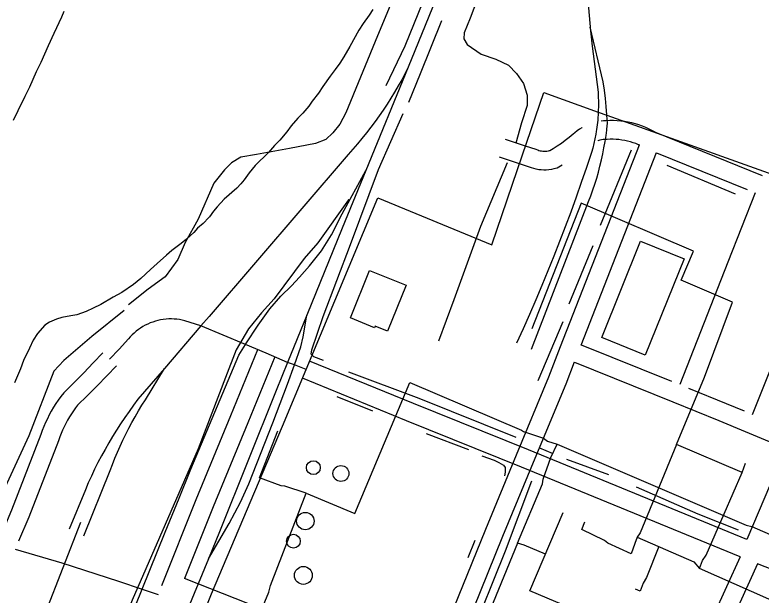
# Model space of a CAD drawing. Extents: x 3567028 to 3605064, y 510945 to 536587.
# Drawn here: x 3589525 to 3590726, y 519421 to 520355 of the extents above; entities that cross this region are included whole.
import ezdxf

# ---------------------------------------------------------------- set-up
doc = ezdxf.new("R2010")
doc.units = 0
for name, color, linetype in [('V-BLDG-OTLN', 7, 'Continuous'), ('V-DOMW-TANK', 7, 'Continuous'), ('V-RAIL-TRAK', 7, 'Continuous'), ('V-ROAD-CNTR', 7, 'Continuous'), ('V-SITE-OTLN', 7, 'Continuous'), ('V-SITE-VEGE', 7, 'Continuous'), ('V-TOPO-SHOR', 7, 'Continuous'), ('V-UTIL-LINE', 7, 'Continuous')]:
    doc.layers.add(name, color=color, linetype=linetype)

msp = doc.modelspace()

# ---------------------------------------------------------------- linework, layer by layer
at = {"layer": 'V-BLDG-OTLN'}
for points in [[(3590602.7, 519962.1), (3590539.9, 519807), (3590469.7, 519835.5), (3590532.4, 519990.5)], [(3590154.8, 519919.7), (3590125.1, 519845.8), (3590105.2, 519853.8), (3590104.2, 519851.3), (3590065.1, 519867), (3590095.8, 519943.4)]]:
    msp.add_lwpolyline(points, close=True, dxfattribs=at)
at = {"layer": 'V-DOMW-TANK'}
for centre, radius in [((3590005.5, 519625.8), 11.1), ((3590049.9, 519616.4), 12.8), ((3589992.6, 519539.7), 14), ((3589973.3, 519507.3), 11.1), ((3589989.4, 519452.2), 14.4)]:
    msp.add_circle(centre, radius, dxfattribs=at)
at = {"layer": 'V-RAIL-TRAK'}
for points in [[(3590202.4, 520378.8), (3590158.3, 520271), (3590090.2, 520104.5), (3590052.1, 520011.4), (3589995, 519871.6), (3589963.9, 519795.4), (3589945.5, 519750.2), (3589854.6, 519522.2), (3589836.7, 519479), (3589769.9, 519317.6), (3589686.9, 519109.7), (3589605, 518909.6), (3589583.7, 518856.7), (3589516.6, 518689.9), (3589492.8, 518630.6), (3589377.7, 518344.7), (3589365.6, 518314.5), (3589328.3, 518222.2), (3589306.5, 518168.2), (3589270.2, 518078.1), (3589231.9, 517983.3)], [(3590447.2, 520378.8), (3590449.4, 520354.1), (3590451.8, 520329.4), (3590454.5, 520304.7), (3590457.4, 520280.1), (3590460.6, 520255.4), (3590463.9, 520230.8), (3590464.3, 520223.3), (3590464.5, 520215.7), (3590464.5, 520208.1), (3590464.3, 520200.5), (3590464.2, 520198.7)], [(3590478.2, 520193.7), (3590478.2, 520194.2), (3590477.1, 520207.5), (3590475.8, 520220.7), (3590474.2, 520233.9), (3590472.3, 520247.1), (3590451.3, 520335.1)], [(3590158.3, 520271), (3590153.1, 520260.8), (3590147.7, 520250.7), (3590142.1, 520240.8), (3590136.4, 520230.9), (3590130.4, 520221.1), (3590124.3, 520211.5), (3590118, 520201.9), (3590111.5, 520192.5), (3590104.8, 520183.3), (3590098, 520174.1), (3590091, 520165.1), (3590083.8, 520156.2), (3590076.5, 520147.4), (3590068.9, 520138.8), (3590061.3, 520130.4), (3589837.5, 519869.2), (3589824.4, 519854), (3589765.8, 519785.6), (3589723.1, 519735.9), (3589715.9, 519726.3), (3589708.8, 519716.5), (3589701.9, 519706.6), (3589695.1, 519696.6), (3589688.6, 519686.4), (3589682.2, 519676.2), (3589676.1, 519665.8), (3589670.1, 519655.3), (3589664.3, 519644.7), (3589658.7, 519634), (3589653.4, 519623.2), (3589648.2, 519612.3), (3589643.2, 519601.3), (3589638.5, 519590.2), (3589612.1, 519526.9)], [(3590464.2, 520198.7), (3590463.3, 520185.4), (3590462.5, 520177.8), (3590461.4, 520170.3), (3590460.9, 520167.1)], [(3590477.8, 520169.6), (3590478, 520171), (3590479, 520180.9), (3590478.2, 520193.7)], [(3590356.7, 519816.7), (3590448.7, 520054.3), (3590452.3, 520063.7), (3590455.6, 520073.2), (3590458.8, 520082.7), (3590461.7, 520092.3), (3590464.5, 520102), (3590467, 520111.7), (3590469.4, 520121.5), (3590471.5, 520131.3), (3590473.4, 520141.2), (3590475.2, 520151.1), (3590476.7, 520161), (3590477.8, 520169.6)], [(3590460.9, 520167.1), (3590460.2, 520162.8), (3590458.8, 520155.4), (3590457.1, 520148), (3590455.3, 520140.6), (3590453.2, 520133.3), (3590445.2, 520109.2), (3590436.9, 520085.2), (3590428.5, 520061.3), (3590419.8, 520037.4), (3590410.9, 520013.6), (3590401.8, 519989.9), (3590392.5, 519966.3), (3590383.1, 519942.7), (3590373.4, 519919.2), (3590363.5, 519895.9), (3590353.4, 519872.6), (3590343.1, 519849.3), (3590332.6, 519826.2)], [(3589690.2, 519332), (3589730, 519430.2), (3589767.1, 519522), (3589789.5, 519576.9), (3589808.1, 519623.4), (3589885.5, 519807.2), (3589896.1, 519824.3), (3589896.7, 519825.2), (3589916.9, 519855.4), (3589935.4, 519881.8), (3589953.3, 519901.9), (3589970.2, 519918.7), (3589983, 519932.8), (3589999.3, 519950.7), (3590018.4, 519975.3), (3590034.6, 520000.6), (3590052, 520034.7), (3590090.2, 520104.5)], [(3589836.7, 519479), (3589869.8, 519536.1), (3589888.3, 519570.3), (3589901.8, 519600), (3589940.5, 519698.1), (3589964, 519760.3), (3589975.1, 519791.4), (3589985.4, 519820.2), (3589989.3, 519836.5), (3589995, 519871.6)], [(3589636.2, 519516.2), (3589678.3, 519621), (3589682, 519631), (3589685.9, 519640.9), (3589690, 519650.7), (3589694.2, 519660.5), (3589698.7, 519670.2), (3589703.4, 519679.7), (3589708.2, 519689.2), (3589713.3, 519698.6), (3589718.5, 519707.9), (3589723.9, 519717.1), (3589729.5, 519726.2), (3589735.2, 519735.1), (3589765.8, 519785.6)]]:
    msp.add_lwpolyline(points, dxfattribs=at)
at = {"layer": 'V-ROAD-CNTR'}
msp.add_line((3589730, 519430.2), (3589755.7, 519421.6), dxfattribs=at)
for points in [[(3590477.1, 520184.6), (3590472.9, 520184.4), (3590469.1, 520184)], [(3590556, 520166.2), (3590551.6, 520168.6), (3590546.3, 520171.2), (3590540.9, 520173.6), (3590535.3, 520175.8), (3590529.7, 520177.8), (3590524, 520179.5), (3590518.3, 520181), (3590512.4, 520182.3), (3590506.6, 520183.3), (3590500.7, 520184), (3590494.7, 520184.5), (3590488.8, 520184.8), (3590482.8, 520184.8), (3590477.2, 520184.6)], [(3590438.3, 520173.7), (3590437.8, 520173.4), (3590433.9, 520171), (3590430.2, 520168.3), (3590426.5, 520165.4), (3590423.6, 520162.8), (3590417.5, 520157.7), (3590411.2, 520152.8), (3590404.8, 520148.1), (3590398.2, 520143.7), (3590391.4, 520139.4), (3590386, 520136.2), (3590385.3, 520136), (3590383.3, 520135.6), (3590381.2, 520135.3), (3590379.2, 520135.1), (3590377.1, 520135.1), (3590375, 520135.2), (3590372.9, 520135.4), (3590370.9, 520135.8), (3590368.8, 520136.3), (3590366.9, 520137), (3590364, 520138.1), (3590347, 520143.8), (3590314.9, 520154.5)], [(3590555, 520166.6), (3590728.3, 520096.3)], [(3590188.3, 519292.6), (3590283, 519526.8), (3590332.4, 519646.3), (3590384.5, 519772.2), (3590403.6, 519821), (3590530.6, 520145.9), (3590529.2, 520146), (3590524.9, 520147.7), (3590520.4, 520149.3), (3590515.9, 520150.6), (3590511.4, 520151.8), (3590506.8, 520152.8), (3590502.1, 520153.6), (3590497.5, 520154.2), (3590492.8, 520154.6), (3590488.1, 520154.8), (3590483.4, 520154.8), (3590478.4, 520154.6)], [(3590478.5, 520154.6), (3590475.1, 520154.5), (3590472.2, 520154.2), (3590469.4, 520153.7), (3590466.5, 520153.1), (3590465, 520152.6), (3590463.7, 520152.3), (3590463.3, 520152.1)], [(3590436.7, 519823.3), (3590557.9, 520133.4)], [(3590557.8, 520133.1), (3590704.1, 520073.8)], [(3590406.1, 520113.2), (3590397.9, 520108.4), (3590392.6, 520106.9), (3590388.7, 520106), (3590384.6, 520105.4), (3590380.6, 520105.1), (3590376.5, 520105.1), (3590372.5, 520105.3), (3590368.4, 520105.7), (3590364.4, 520106.5), (3590360.5, 520107.5), (3590356.6, 520108.7), (3590353.7, 520109.9), (3590337.5, 520115.3), (3590305.4, 520126)], [(3590717.1, 520068.5), (3590672.9, 519957), (3590595.6, 519759.5)], [(3590062.5, 520057), (3590061.9, 520057.2), (3590012.5, 519987.8), (3589990.7, 519962.5), (3589942.3, 519897.6), (3589921.8, 519875.1), (3589901.3, 519849.6), (3589881.4, 519815.6), (3589863.8, 519771.1), (3589820, 519656.2), (3589713.8, 519412.6), (3589598.9, 519134.8), (3589453.3, 518749.6), (3589266.2, 518277.3), (3588957.3, 517511.6), (3588661.3, 516763.9), (3588580.8, 516577), (3588564.4, 516547), (3588538.8, 516498.3)], [(3590712.3, 519711.6), (3590791.6, 519909.2), (3590836.4, 520020.4)], [(3589993.7, 519783.8), (3589975.1, 519791.4), (3589963.9, 519795.4), (3589929.6, 519810), (3589896.1, 519824.3), (3589824.4, 519854), (3589798.7, 519862.4), (3589794.4, 519863.4), (3589790.1, 519864.2), (3589785.8, 519864.8), (3589781.4, 519865.2), (3589777, 519865.3), (3589772.6, 519865.3), (3589768.3, 519865), (3589763.9, 519864.5), (3589759.6, 519863.8), (3589755.3, 519862.9), (3589751.1, 519861.7), (3589746.9, 519860.4), (3589742.8, 519858.9), (3589738.8, 519857.1), (3589734.9, 519855.2), (3589731.1, 519853.1), (3589727.3, 519850.7), (3589723.8, 519848.2), (3589720.3, 519845.6), (3589717, 519842.7), (3589713.8, 519839.7), (3589710.7, 519836.6), (3589707.8, 519833.3), (3589692.7, 519816.7), (3589677.5, 519800.4)], [(3590436.9, 519823.9), (3590582.1, 519765)], [(3589666.6, 519810.7), (3589651.2, 519794.5), (3589635.7, 519778.5), (3589620.1, 519762.7), (3589603.5, 519746.3), (3589598.8, 519740.3), (3589594.7, 519734.6), (3589590.8, 519728.9), (3589587.1, 519723), (3589583.6, 519717), (3589580.3, 519710.9), (3589577.2, 519704.6), (3589574.3, 519698.3), (3589571.6, 519691.9), (3589569.1, 519685.4), (3589567, 519679.3), (3589519.5, 519557.1), (3589497.2, 519504.8), (3589494.2, 519497.7)], [(3589915.7, 519815.7), (3589872.2, 519709.3), (3589816.3, 519573.9), (3589761.1, 519435.4)], [(3589943.4, 519804.4), (3589900, 519697.9), (3589844.1, 519562.6), (3589798.1, 519447)], [(3589917.9, 518541.5), (3589979.8, 518691.7), (3590087, 518961.3), (3590204.8, 519253.3), (3590310.8, 519515.5), (3590360.2, 519634.8), (3590412.4, 519761), (3590426.2, 519796.5)], [(3590765.3, 519657.2), (3590741.6, 519599.6), (3590703.6, 519510.2), (3590352, 519654.4), (3590167, 519729), (3589999.3, 519797.6)], [(3590426, 519795.9), (3590584.5, 519731.6), (3590658.5, 519701.6), (3590701, 519683.9), (3590765.3, 519657)], [(3589688.3, 519790), (3589672.9, 519773.7), (3589657.2, 519757.5), (3589641.3, 519741.5), (3589626, 519726.4), (3589622.8, 519722.2), (3589619.3, 519717.4), (3589615.9, 519712.5), (3589612.8, 519707.4), (3589609.7, 519702.3), (3589606.9, 519697), (3589604.2, 519691.7), (3589601.8, 519686.2), (3589599.4, 519680.7), (3589597.3, 519675.2), (3589595.2, 519669), (3589547.3, 519545.8), (3589531, 519507.6)], [(3590692.8, 519482.2), (3590340.7, 519626.6), (3590155.7, 519701.3), (3589988, 519769.9)], [(3590609.7, 519753.8), (3590670, 519729.3), (3590699.1, 519717.2)], [(3589525.5, 519494.6), (3589600.4, 519472.6), (3589691.7, 519442.9), (3589730, 519430.2)], [(3590692.8, 519482.2), (3590648.8, 519385.4), (3590449.3, 518898.5), (3590270.8, 518455), (3590250.8, 518404.6)], [(3590720.6, 519470.8), (3590676.4, 519373.5), (3590477.1, 518887.2), (3590298.6, 518443.9), (3590278.6, 518393.1)], [(3591865.7, 519013.8), (3591718.7, 519074.9), (3591345.7, 519228.6), (3591047.4, 519343.3), (3590720.6, 519470.8)], [(3590188.5, 519292.9), (3590022.4, 519358.9), (3589798.2, 519447.3)]]:
    msp.add_lwpolyline(points, dxfattribs=at)
at = {"layer": 'V-SITE-OTLN'}
msp.add_lwpolyline([(3589918.2, 517514.5), (3590147, 518090.9), (3589790.5, 518236), (3589737.5, 518116.2), (3589727.1, 518120.8), (3589372.7, 518275.2), (3589385.8, 518306.6), (3589535, 518663.1), (3589541.1, 518677.7), (3589580.3, 518771.3), (3589601.4, 518821.1), (3589668.9, 518990.2), (3589841.3, 519422.6), (3589955.7, 519692.8), (3589993.7, 519783.8), (3590109.1, 520060.4), (3590292.9, 519985), (3590342.3, 520129.5), (3590376.6, 520230.1), (3590464.2, 520198.7), (3590478.2, 520193.7), (3590944.8, 520026.5)], dxfattribs=at)
at = {"layer": 'V-SITE-VEGE'}
for p, q in [((3589600.4, 520352.1), (3589604.1, 520361.1)), ((3590101.5, 520364), (3590095.6, 520354.6)), ((3589588, 520325.5), (3589600.4, 520352.1)), ((3590095.6, 520354.6), (3590085.6, 520341.1)), ((3590085.6, 520341.1), (3590078.7, 520330.7)), ((3589579.3, 520306.1), (3589588, 520325.5)), ((3590078.7, 520330.7), (3590064, 520304.2)), ((3589567.3, 520279.1), (3589579.3, 520306.1)), ((3590064, 520304.2), (3590054.4, 520287.5)), ((3589560, 520263.7), (3589567.3, 520279.1)), ((3590048, 520277.6), (3590040.7, 520267.3)), ((3590054.4, 520287.5), (3590048, 520277.6)), ((3590040.7, 520267.3), (3590032.5, 520256.5)), ((3589549, 520239.4), (3589560, 520263.7)), ((3590032.5, 520256.5), (3590020.7, 520239.8)), ((3589541.6, 520224.1), (3589549, 520239.4)), ((3590013.8, 520229), (3590003.8, 520216.4)), ((3590020.7, 520239.8), (3590013.8, 520229)), ((3589530.2, 520201.1), (3589541.6, 520224.1)), ((3590003.8, 520216.4), (3589998.3, 520207.9)), ((3589998.3, 520207.9), (3589988.3, 520196.6)), ((3589522.8, 520185.8), (3589530.2, 520201.1)), ((3589988.3, 520196.6), (3589980.5, 520189)), ((3589980.5, 520189), (3589969.6, 520176.4)), ((3589969.6, 520176.4), (3589962.7, 520167)), ((3589962.7, 520167), (3589951.8, 520153.5)), ((3589943.1, 520145), (3589933.1, 520133.7)), ((3589951.8, 520153.5), (3589943.1, 520145)), ((3589933.1, 520133.7), (3589911.7, 520112.6)), ((3589911.7, 520112.6), (3589902.1, 520100.5)), ((3589902.1, 520100.5), (3589893.9, 520089.7)), ((3589893.9, 520089.7), (3589888.5, 520082.9)), ((3589882.1, 520075.8), (3589862.1, 520058.3)), ((3589888.5, 520082.9), (3589882.1, 520075.8)), ((3589862.1, 520058.3), (3589850.7, 520046.1)), ((3589844.8, 520038.9), (3589838.4, 520029.9)), ((3589850.7, 520046.1), (3589844.8, 520038.9)), ((3589835.2, 520026.8), (3589830.2, 520021.4)), ((3589838.4, 520029.9), (3589835.2, 520026.8)), ((3589827.9, 520019.2), (3589819.2, 520011.5)), ((3589830.2, 520021.4), (3589827.9, 520019.2)), ((3589813.3, 520004.8), (3589801.5, 519994)), ((3589819.2, 520011.5), (3589813.3, 520004.8)), ((3589801.5, 519994), (3589792.9, 519986.9)), ((3589792.9, 519986.9), (3589777.9, 519975.7)), ((3589768.8, 519968), (3589754.2, 519954.6)), ((3589777.9, 519975.7), (3589768.8, 519968)), ((3589754.2, 519954.6), (3589743.3, 519945.2)), ((3589743.3, 519945.2), (3589727.8, 519930.3)), ((3589727.8, 519930.3), (3589716, 519920.9)), ((3589716, 519920.9), (3589696.9, 519908)), ((3589696.9, 519908), (3589683.3, 519900.4)), ((3589683.3, 519900.4), (3589663.3, 519888.7)), ((3589651.1, 519882.5), (3589639.7, 519877.6)), ((3589663.3, 519888.7), (3589651.1, 519882.5)), ((3589614.8, 519870.1), (3589600.8, 519867.5)), ((3589624.8, 519871.8), (3589614.8, 519870.1)), ((3589639.7, 519877.6), (3589624.8, 519871.8)), ((3589580.8, 519860.4), (3589573.1, 519855.5)), ((3589592.2, 519864.8), (3589580.8, 519860.4)), ((3589600.8, 519867.5), (3589592.2, 519864.8)), ((3589573.1, 519855.5), (3589561.3, 519842)), ((3589561.3, 519842), (3589554.4, 519831.2)), ((3589554.4, 519831.2), (3589548.4, 519818.1)), ((3589548.4, 519818.1), (3589538.8, 519798.3)), ((3589538.8, 519798.3), (3589533.8, 519784.8)), ((3589533.8, 519784.8), (3589524.6, 519762.7))]:
    msp.add_line(p, q, dxfattribs=at)
at = {"layer": 'V-TOPO-SHOR'}
for p, q in [((3590467.6, 520016.5), (3590518, 520137.8)), ((3590574.5, 520112.9), (3590684.7, 520066.7)), ((3590417.2, 519889.7), (3590455.8, 519983.4)), ((3590367.5, 519766.4), (3590407.5, 519861.5)), ((3590043.5, 519740.3), (3590100.9, 519717.1)), ((3590187.3, 519680.9), (3590255.3, 519654.9)), ((3590369.7, 519657.7), (3590390.2, 519648.9)), ((3590413, 519639.5), (3590480.9, 519614.9)), ((3590265.3, 519508.7), (3590254, 519480.3))]:
    msp.add_line(p, q, dxfattribs=at)
for points in [[(3589944.6, 521036.6), (3589990.2, 521019.4), (3590038.7, 520993.3), (3590074.8, 520967.3), (3590105, 520940.6), (3590134.6, 520912.2), (3590157.6, 520884.3), (3590173.6, 520862.4), (3590188.4, 520841.1), (3590202, 520813.9), (3590210.8, 520793.8), (3590219.1, 520772.4), (3590226.2, 520752.3), (3590233.3, 520732.8), (3590238.6, 520712.7), (3590243.3, 520696.1), (3590247.5, 520649.9), (3590243.3, 520589.5), (3590238.5, 520546.9), (3590227.8, 520503.7), (3590217.2, 520466.4), (3590188.7, 520393.7), (3590152.6, 520304.9), (3590122.3, 520241)], [(3590200.7, 520560.9), (3590194.7, 520539.9), (3590161.5, 520448.1), (3590108.8, 520321.5), (3590057.8, 520197.2), (3590048.3, 520178.9), (3590037.1, 520165.3), (3590025.8, 520154.6), (3590009.2, 520148.1), (3589967.2, 520139.9), (3589913.9, 520130.4), (3589888.5, 520125.7), (3589873.7, 520116.8), (3589862.4, 520105.6), (3589845.2, 520084.3), (3589819.8, 520026.3), (3589799, 519988.5), (3589787.2, 519961.2), (3589767, 519933.4), (3589739.8, 519913.3), (3589707.8, 519887.9)], [(3590306.3, 520522.7), (3590311, 520518.6), (3590314.5, 520514.5), (3590310.4, 520496.4), (3590285.8, 520423.8), (3590258.2, 520350), (3590248.2, 520326), (3590247.6, 520316.6), (3590252.9, 520307.3), (3590275.7, 520292), (3590299.2, 520283.8), (3590319.7, 520274.4), (3590332.5, 520260.9), (3590343.6, 520244.5), (3590349.5, 520225.8), (3590349.5, 520209.4), (3590340.7, 520181.3), (3590331.3, 520148.5)], [(3590211.9, 520345.3), (3590177.3, 520260.4), (3590158.6, 520214.2)], [(3590149.8, 520195.5), (3590109.9, 520105.3), (3590064.7, 519984.7), (3590020.8, 519868.8), (3590002.6, 519814.9), (3590001.4, 519809), (3590005.5, 519804.9), (3590021.3, 519799.1)], [(3590317.8, 520116.9), (3590274.4, 520014.4), (3590231.6, 519896.2), (3590207, 519829.4)], [(3589700.7, 519879), (3589648.6, 519837), (3589603.6, 519798.6), (3589587.6, 519781.4), (3589547.3, 519677.3), (3589492.2, 519558.3), (3589457.8, 519478.5), (3589430.5, 519417.5)], [(3590062.3, 519780.3), (3590175.3, 519737.5), (3590331.6, 519674.7)], [(3590276.6, 519644.8), (3590296.7, 519637.7), (3590304.4, 519634.2), (3590311.5, 519630), (3590314.5, 519625.9), (3590314.5, 519618.8), (3590313.3, 519612.8)], [(3590356.6, 519604.2), (3590314.5, 519491.4), (3590257, 519348.6), (3590232.4, 519289.4)], [(3590525.4, 519595), (3590624.3, 519551.6), (3590689.3, 519525.8)]]:
    msp.add_lwpolyline(points, dxfattribs=at)
at = {"layer": 'V-UTIL-LINE'}
for p, q in [((3590695.8, 519617.9), (3590701.3, 519633)), ((3589563.4, 519365.2), (3589631.4, 519538.1))]:
    msp.add_line(p, q, dxfattribs=at)
for points in [[(3590590.2, 519663.2), (3590635.5, 519771.6), (3590680.2, 519892.3), (3590646.6, 519906.7), (3590597.9, 519928), (3590617.8, 519974.7), (3590436.8, 520051.6), (3590357.1, 519849.3)], [(3589994.1, 519584.9), (3590072.3, 519551.9), (3590160.9, 519763.1), (3590340.5, 519686.2), (3590344, 519684.1), (3590376.2, 519673.1), (3590382.4, 519668.3), (3590398.3, 519663.4)], [(3589913.7, 519377.7), (3589933.6, 519425.1), (3589936.4, 519436), (3589994.1, 519584.9), (3589959.8, 519595.9), (3589953.6, 519596.5), (3589918.6, 519609.6), (3589948.2, 519685)], [(3590379.3, 519486.3), (3590344.7, 519500.9), (3590334.4, 519504.3), (3590374.3, 519599.6), (3590375.6, 519607.2), (3590388, 519642.1), (3590398.3, 519663.4), (3590702.1, 519532.9), (3590711.7, 519530.8), (3590749.4, 519514.3)], [(3590590.2, 519663.2), (3590531.8, 519520.6), (3590527, 519513.7), (3590618.2, 519473.9), (3590627.1, 519463.6)], [(3590767, 519401.8), (3590627.1, 519463.6), (3590631.9, 519476), (3590638.1, 519484.9), (3590695.8, 519617.9), (3590590.2, 519663.2)], [(3590573, 519264.8), (3590421.4, 519327.9), (3590444.1, 519389), (3590433.8, 519393.8), (3590354.3, 519427.5), (3590407.8, 519553.6)], [(3590527, 519513.7), (3590522.9, 519503.5), (3590517.4, 519487), (3590479.7, 519504.2), (3590474.2, 519508.3), (3590437.8, 519526.1), (3590442.6, 519538.5)], [(3590334.4, 519504.3), (3590242.4, 519280), (3590238.9, 519275.2), (3590232.7, 519249.2)], [(3590561.5, 519498.7), (3590542.1, 519448.6), (3590536.6, 519439.7), (3590531.8, 519426.6), (3590524.2, 519430.1)]]:
    msp.add_lwpolyline(points, dxfattribs=at)

doc.saveas('drawing.dxf')
